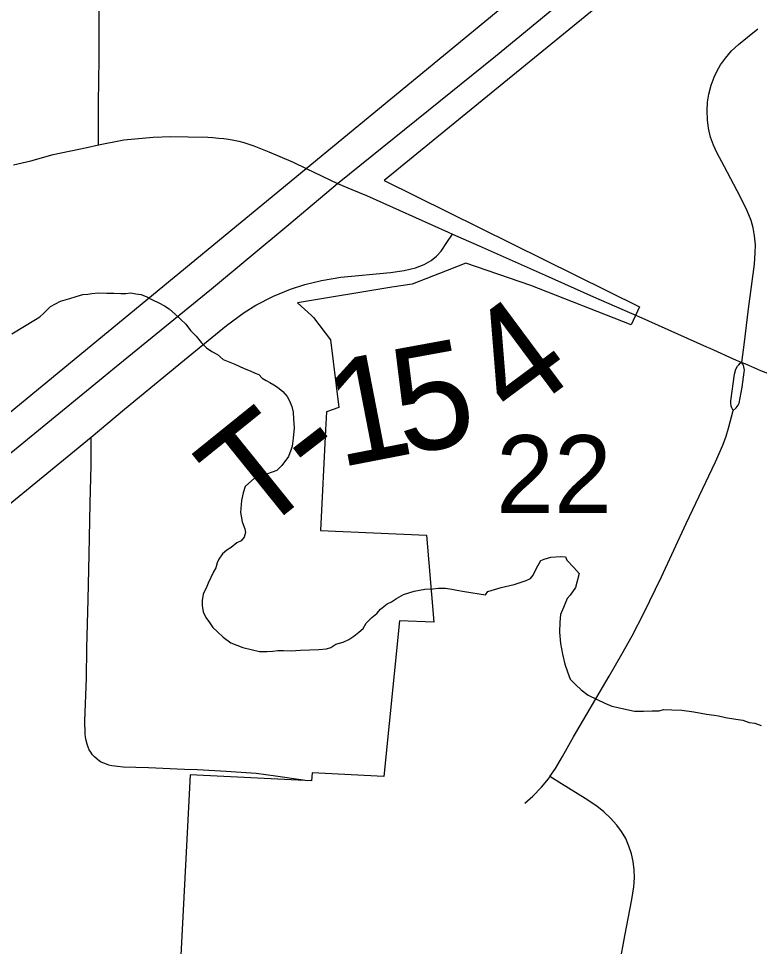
# Model space of a CAD drawing. Extents: x 0 to 34, y 0 to 22.
# Drawn here: x 4.6587 to 5.0572, y 18.6512 to 19.1503 of the extents above; entities that cross this region are included whole.
import ezdxf

# ---------------------------------------------------------------- set-up
doc = ezdxf.new("R2010")
doc.units = 0
for name, color, linetype in [('Default', 7, 'Continuous'), ('GM_X_City_Street', 7, 'Continuous'), ('GM_X_Minor_River', 7, 'Continuous'), ('GM_X_Section_Text', 7, 'Continuous'), ('GM_X_Township_Road', 7, 'Continuous'), ('GM_X_Township_Road_Text', 7, 'Continuous'), ('GM_X_US_Route', 7, 'Continuous')]:
    doc.layers.add(name, color=color, linetype=linetype)

msp = doc.modelspace()

# ---------------------------------------------------------------- linework, layer by layer
at = {"layer": 'Default'}
msp.add_lwpolyline([(5.08586, 19.25144), (4.91287, 19.11021), (4.8554, 19.06329), (4.99275, 18.99523), (4.98818, 18.98549), (4.93431, 19.00681), (4.89921, 19.01875), (4.88927, 19.01486), (4.87047, 19.00751), (4.85943, 19.00587), (4.80873, 18.99747), (4.8162, 18.99056), (4.81729, 18.98955), (4.82652, 18.97754), (4.83093, 18.94108), (4.82431, 18.9388), (4.82382, 18.92908), (4.8211, 18.87493), (4.87821, 18.87245), (4.8821, 18.82569), (4.86364, 18.82635), (4.85512, 18.74265), (4.81663, 18.74456), (4.81627, 18.74031), (4.75095, 18.74355), (4.74016, 18.53198)], dxfattribs=at)
at = {"layer": 'GM_X_City_Street'}
for points in [[(5.04777, 18.96534), (5.04911, 18.97629), (5.05131, 18.9942), (5.05448, 19.0182), (5.055, 19.02434), (5.05504, 19.02862), (5.05463, 19.03347), (5.05389, 19.03766), (5.05272, 19.04176), (5.05068, 19.04687), (5.04691, 19.05464), (5.03838, 19.0705), (5.03429, 19.07823), (5.03248, 19.08226), (5.03099, 19.08643), (5.02981, 19.09136), (5.0292, 19.09576), (5.02905, 19.10083), (5.02936, 19.10526), (5.03003, 19.10964), (5.03127, 19.11456), (5.0328, 19.11873), (5.03443, 19.12217), (5.03636, 19.12546), (5.03894, 19.12906), (5.04227, 19.13288), (5.0459, 19.13638), (5.05075, 19.14038), (5.0563, 19.1448)], [(5.04305, 18.93948), (5.04233, 18.94093), (5.04202, 18.94185), (5.04179, 18.94356), (5.04182, 18.94467), (5.04378, 18.95897), (5.04448, 18.96165), (5.04545, 18.96326), (5.04607, 18.96408), (5.04694, 18.9649), (5.04777, 18.96534)], [(5.04305, 18.93948), (5.04468, 18.94093), (5.04575, 18.94244), (5.04625, 18.94351), (5.04798, 18.95196), (5.04908, 18.96009), (5.04915, 18.96114), (5.04907, 18.96213), (5.0489, 18.96299), (5.04865, 18.96373), (5.04832, 18.96438), (5.04777, 18.96534)], [(4.93108, 18.72825), (4.93528, 18.73203), (4.94005, 18.73685), (4.94369, 18.74132), (4.94454, 18.74257), (4.94756, 18.74699), (4.95138, 18.75346), (4.95722, 18.76392), (4.97634, 18.79661), (4.98326, 18.80843), (4.98871, 18.81823), (4.99496, 18.83044), (5.00447, 18.85004), (5.01788, 18.8788), (5.03366, 18.91195), (5.03751, 18.92085), (5.03931, 18.92562), (5.04065, 18.93008), (5.04305, 18.93948)], [(4.98206, 18.64222), (4.98491, 18.65687), (4.98864, 18.67644), (4.98962, 18.68321), (4.98997, 18.68817), (4.98987, 18.69252), (4.98936, 18.69684), (4.98841, 18.70109), (4.98705, 18.70522), (4.98528, 18.70921), (4.98309, 18.71297), (4.98052, 18.71648), (4.9772, 18.72018), (4.97358, 18.7236), (4.96969, 18.7267), (4.9635, 18.73087), (4.95079, 18.7387), (4.94454, 18.74257)]]:
    msp.add_lwpolyline(points, dxfattribs=at)
at = {"layer": 'GM_X_Minor_River'}
for points in [[(4.65509, 18.98079), (4.66782, 18.98844), (4.67014, 18.9899), (4.67208, 18.99175), (4.67597, 18.99545), (4.68136, 18.99835), (4.68633, 18.99975), (4.68978, 19.0008), (4.69322, 19.00185), (4.69589, 19.00216), (4.69818, 19.00248), (4.7016, 19.00278), (4.70616, 19.00266), (4.70996, 19.00257), (4.71375, 19.00247), (4.71641, 19.0024), (4.71908, 19.00272), (4.72173, 19.00227), (4.72475, 19.00181), (4.72776, 19.0006), (4.73076, 18.999), (4.73414, 18.9974), (4.73714, 18.9958), (4.73976, 18.99422), (4.7431, 18.99109), (4.74607, 18.98836), (4.74867, 18.98602), (4.75124, 18.98253), (4.7542, 18.97942), (4.75715, 18.97593), (4.75974, 18.9732), (4.76273, 18.97123), (4.76573, 18.96963), (4.7687, 18.9669), (4.7751, 18.96446), (4.77998, 18.96206), (4.78336, 18.96083), (4.78599, 18.95962), (4.78787, 18.95882), (4.78972, 18.95687), (4.79197, 18.95567), (4.79384, 18.95449), (4.79609, 18.95329), (4.79796, 18.9521), (4.80094, 18.94975), (4.80315, 18.94703), (4.80424, 18.94511), (4.80568, 18.94165), (4.80636, 18.9386), (4.80664, 18.93479), (4.80691, 18.93023), (4.80639, 18.92455), (4.8059, 18.92038), (4.80509, 18.91812), (4.80386, 18.91473), (4.80032, 18.90989), (4.7976, 18.9073), (4.79261, 18.90552), (4.78878, 18.9041), (4.78571, 18.90304), (4.78066, 18.89861), (4.77944, 18.89522), (4.77858, 18.89107), (4.77803, 18.88463), (4.77837, 18.88272), (4.77905, 18.87966), (4.78047, 18.87583), (4.7808, 18.87392), (4.77998, 18.87128), (4.77841, 18.86942), (4.77611, 18.86834), (4.773, 18.86576), (4.77069, 18.8643), (4.76836, 18.86246), (4.76639, 18.85947), (4.76558, 18.85759)], [(4.76558, 18.85759), (4.76476, 18.85495), (4.76356, 18.85271), (4.76075, 18.8467), (4.75994, 18.84482), (4.75794, 18.8407), (4.75747, 18.83729), (4.75741, 18.83463), (4.75808, 18.8312), (4.75953, 18.82812), (4.76136, 18.82542), (4.76319, 18.82271), (4.76579, 18.82037), (4.76876, 18.81763), (4.77286, 18.81449), (4.77926, 18.81205), (4.78832, 18.80992), (4.79249, 18.80982), (4.79554, 18.81012), (4.79821, 18.81043), (4.80124, 18.81035), (4.80542, 18.81025), (4.81037, 18.8105), (4.81531, 18.81076), (4.82025, 18.81101), (4.82444, 18.81129), (4.82674, 18.81199), (4.82944, 18.81382), (4.83327, 18.81486), (4.83634, 18.8163), (4.83904, 18.81813), (4.84176, 18.82034), (4.84409, 18.82218), (4.84568, 18.82518), (4.84879, 18.82814), (4.85151, 18.83035), (4.85346, 18.83258), (4.85696, 18.83553), (4.85926, 18.83661), (4.86197, 18.83844), (4.86582, 18.84062), (4.87156, 18.84238), (4.87728, 18.84337), (4.88147, 18.84365), (4.88452, 18.84395), (4.88831, 18.84385), (4.89172, 18.84338), (4.89437, 18.84294), (4.89853, 18.84207), (4.90987, 18.84027), (4.91106, 18.84213), (4.91833, 18.84423), (4.92521, 18.84595), (4.93172, 18.84807), (4.93403, 18.84915), (4.9356, 18.85101), (4.9372, 18.85439), (4.93959, 18.85888), (4.94151, 18.85959), (4.94495, 18.86065), (4.95028, 18.86089), (4.95293, 18.86083), (4.95365, 18.85891), (4.95735, 18.85502), (4.96031, 18.8519), (4.95822, 18.84436), (4.95546, 18.84025), (4.95389, 18.83839), (4.95309, 18.83651), (4.95187, 18.83351), (4.95026, 18.82975), (4.94977, 18.82558), (4.94964, 18.82027), (4.95025, 18.81418), (4.95124, 18.80845), (4.95263, 18.8031), (4.95404, 18.79889), (4.95546, 18.79506), (4.95843, 18.79194), (4.9614, 18.78921), (4.96513, 18.78645), (4.97, 18.78405), (4.97413, 18.78205), (4.97789, 18.78043), (4.98998, 18.77785), (4.99492, 18.77772), (4.99948, 18.77799), (5.00328, 18.77789), (5.00557, 18.77859), (5.01013, 18.77848), (5.01544, 18.77834), (5.02188, 18.77742), (5.02868, 18.77611), (5.03285, 18.77562), (5.03512, 18.77519), (5.03889, 18.77433), (5.04457, 18.77343), (5.04836, 18.77295), (5.05175, 18.77173), (5.05477, 18.77127), (5.05816, 18.77005)]]:
    msp.add_lwpolyline(points, dxfattribs=at)
at = {"layer": 'GM_X_Township_Road'}
msp.add_line((4.99229, 18.99002), (5.0287, 18.97377), dxfattribs=at)
for points in [[(4.70179, 19.10496), (4.70205, 19.12858), (4.70218, 19.1951), (4.70282, 19.27465), (4.70316, 19.29513), (4.70368, 19.3044), (4.70436, 19.31245), (4.70494, 19.31648), (4.70568, 19.3205), (4.7065, 19.32413), (4.70732, 19.32721), (4.7083, 19.33083), (4.7097, 19.33486), (4.71142, 19.33922), (4.71356, 19.34379), (4.71536, 19.34749), (4.71717, 19.35037), (4.71968, 19.3541), (4.72419, 19.36073), (4.73015, 19.36864), (4.74791, 19.39102), (4.76573, 19.41337), (4.77895, 19.42964)], [(4.70167, 19.08236), (4.70174, 19.0888), (4.70179, 19.10496)], [(4.70167, 19.08236), (4.71531, 19.08513), (4.73113, 19.08651), (4.74062, 19.08691), (4.74991, 19.08671), (4.7605, 19.08647), (4.7633, 19.0863), (4.76642, 19.08606), (4.76909, 19.08577), (4.77168, 19.08541), (4.77455, 19.08487), (4.77711, 19.08434), (4.77992, 19.08358), (4.78519, 19.08187), (4.79325, 19.07865), (4.80637, 19.07298), (4.81337, 19.06963), (4.83027, 19.06156), (4.83805, 19.05837)], [(4.65602, 19.07169), (4.66531, 19.07386), (4.67737, 19.07723), (4.69535, 19.08103), (4.70167, 19.08236)], [(4.83805, 19.05837), (4.84584, 19.05517), (4.88986, 19.03544), (4.89213, 19.03443)], [(4.69773, 18.92522), (4.71569, 18.9403), (4.74793, 18.96675), (4.77056, 18.98523), (4.78002, 18.99228), (4.78639, 18.99617), (4.79581, 19.00095), (4.80498, 19.0048), (4.81264, 19.00735), (4.82171, 19.00948), (4.83215, 19.01114), (4.85876, 19.01375), (4.86614, 19.01473), (4.87218, 19.01623), (4.87683, 19.01799), (4.88061, 19.02012), (4.88352, 19.02245), (4.88602, 19.02521), (4.8891, 19.02987), (4.89213, 19.03443)], [(4.89213, 19.03443), (4.90653, 19.02802), (4.9419, 19.01225), (4.96791, 19.00067), (4.99138, 18.99043), (4.99229, 18.99002)], [(5.0287, 18.97377), (5.03052, 18.97295), (5.04478, 18.96664), (5.04643, 18.96591), (5.04777, 18.96534)], [(5.04777, 18.96534), (5.04967, 18.96452), (5.05788, 18.961), (5.06779, 18.95721), (5.07726, 18.95407), (5.08805, 18.95098), (5.09595, 18.94909), (5.10514, 18.94734), (5.11807, 18.94537), (5.16479, 18.93931)], [(4.37629, 18.66098), (4.41223, 18.69063), (4.49429, 18.7582), (4.53135, 18.78849), (4.57403, 18.82368), (4.61816, 18.86003), (4.69773, 18.92522)], [(4.75488, 18.74621), (4.7479, 18.74647), (4.72869, 18.74726), (4.71506, 18.74773), (4.71199, 18.74797), (4.71045, 18.74814), (4.70891, 18.74843), (4.70733, 18.74881), (4.70596, 18.74921), (4.70455, 18.74973), (4.70318, 18.75037), (4.70228, 18.75091), (4.70098, 18.75193), (4.69949, 18.75319), (4.69848, 18.75433), (4.69757, 18.75564), (4.69677, 18.757), (4.69613, 18.75839), (4.69555, 18.75998), (4.69503, 18.76195), (4.69471, 18.76372), (4.69452, 18.76565), (4.69439, 18.7725), (4.69521, 18.79553), (4.69552, 18.81171), (4.69623, 18.83785), (4.69667, 18.86212), (4.69729, 18.8895), (4.69785, 18.91004), (4.69773, 18.92522)], [(4.81422, 18.74034), (4.81175, 18.74065), (4.797, 18.74288), (4.78653, 18.74421), (4.77041, 18.74533), (4.75488, 18.74621)]]:
    msp.add_lwpolyline(points, dxfattribs=at)
at = {"layer": 'GM_X_US_Route'}
for points in [[(3.96494, 18.37191), (4.13878, 18.5144), (4.81337, 19.06963), (5.35068, 19.51206), (5.37928, 19.53639), (5.48648, 19.62254), (5.54106, 19.6666), (5.5871, 19.70508), (5.61899, 19.73138), (5.63905, 19.7465), (5.6887, 19.78794), (5.71796, 19.81226)], [(4.70422, 18.95745), (4.7104, 18.96251), (4.76241, 19.00497), (4.80404, 19.03953), (4.83027, 19.06156), (4.91523, 19.13002), (5.02943, 19.22413), (5.09047, 19.27424), (5.12992, 19.30654), (5.18743, 19.35407), (5.19536, 19.36022), (5.20828, 19.37026), (5.21778, 19.37815), (5.21911, 19.37885), (5.22031, 19.37965), (5.22202, 19.38105), (5.24185, 19.39729), (5.27339, 19.42255), (5.32953, 19.46881), (5.38698, 19.51639), (5.39773, 19.52518)], [(3.97941, 18.36195), (4.04506, 18.41585), (4.10278, 18.46313), (4.14887, 18.50105), (4.3745, 18.68674), (4.47445, 18.76881), (4.58291, 18.85816), (4.70422, 18.95745)]]:
    msp.add_lwpolyline(points, dxfattribs=at)

# ---------------------------------------------------------------- texts
at = {"layer": 'GM_X_Section_Text'}
msp.add_text('22', height=0.041856, rotation=0, dxfattribs=at).set_placement((4.91556, 18.88437))
at = {"layer": 'GM_X_Township_Road_Text'}
for s, rotation, p in [('4', 36.6135, (4.92559, 18.93288)), ('5', 10.3709, (4.86537, 18.91537)), ('1', 10.9583, (4.83115, 18.90875)), ('T', 38.8974, (4.78621, 18.87083)), ('-', 37.7613, (4.81905, 18.89733))]:
    msp.add_text(s, height=0.05682, rotation=rotation, dxfattribs=at).set_placement(p)

doc.saveas('drawing.dxf')
